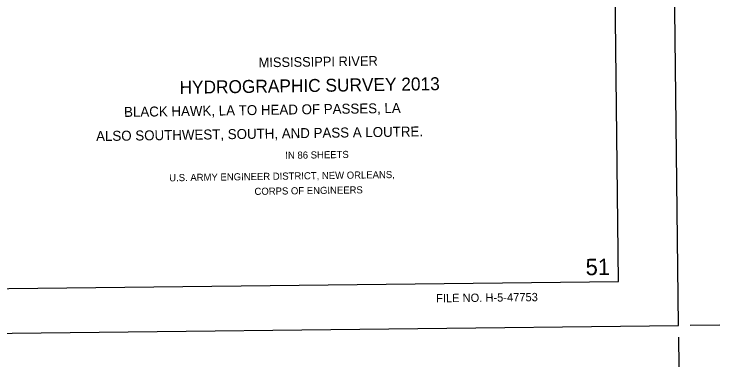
# Model space of a CAD drawing. Extents: x 3677843 to 3715951, y 511991 to 537744.
# Drawn here: x 3706027 to 3715951, y 512412 to 517366 of the extents above; entities that cross this region are included whole.
import ezdxf

# ---------------------------------------------------------------- set-up
doc = ezdxf.new("R2010")
doc.units = 0
for name, color, linetype in [('G-ANNO-NPLT', 7, 'Continuous'), ('V-ANNO-DIMS', 7, 'Continuous'), ('V-ANNO-SYMB', 7, 'Continuous'), ('V-ANNO-TEXT', 7, 'Continuous')]:
    doc.layers.add(name, color=color, linetype=linetype)

msp = doc.modelspace()

# ---------------------------------------------------------------- linework, layer by layer
at = {"layer": 'G-ANNO-NPLT'}
msp.add_lwpolyline([(3678703.9, 512574.2), (3715368.2, 512995.5), (3715090.5, 537160.6), (3678426.3, 536739.3)], close=True, dxfattribs=at)
at = {"layer": 'V-ANNO-DIMS'}
for p, q in [((3715534.8, 512997.5), (3715951.5, 513002.3)), ((3715370.1, 512828.9), (3715374.9, 512412.3))]:
    msp.add_line(p, q, dxfattribs=at)
at = {"layer": 'V-ANNO-SYMB'}
msp.add_lwpolyline([(3681446.7, 513230.8), (3714527.7, 513611), (3714264.4, 536526), (3681183.4, 536145.9), (3681446.7, 513230.8)], dxfattribs=at)

# ---------------------------------------------------------------- texts
at = {"layer": 'V-ANNO-TEXT'}
for s, height, rotation, p in [('MISSISSIPPI RIVER', 135, 0.83412, (3709466.2, 516619.1)), ('HYDROGRAPHIC SURVEY 2013', 181.7, 0.83412, (3708354.4, 516246.1)), ('BLACK HAWK, LA TO HEAD OF PASSES, LA', 140, 0.83412, (3707573.7, 515922.4)), ('ALSO SOUTHWEST, SOUTH, AND PASS A LOUTRE.', 140, 0.83412, (3707180.6, 515583)), ('IN 86 SHEETS', 100, 0.83412, (3709841.1, 515333.3)), ('U.S. ARMY ENGINEER DISTRICT, NEW ORLEANS,', 100, 0.83412, (3708208.6, 515018)), ('CORPS OF ENGINEERS', 100, 0.83412, (3709407.5, 514827)), ('51', 230, 0.65835, (3714064.8, 513699)), ('FILE NO. H-5-47753', 116.66, 0.65837, (3711961.5, 513318.4))]:
    msp.add_text(s, height=height, rotation=rotation, dxfattribs=at).set_placement(p)

doc.saveas('drawing.dxf')
